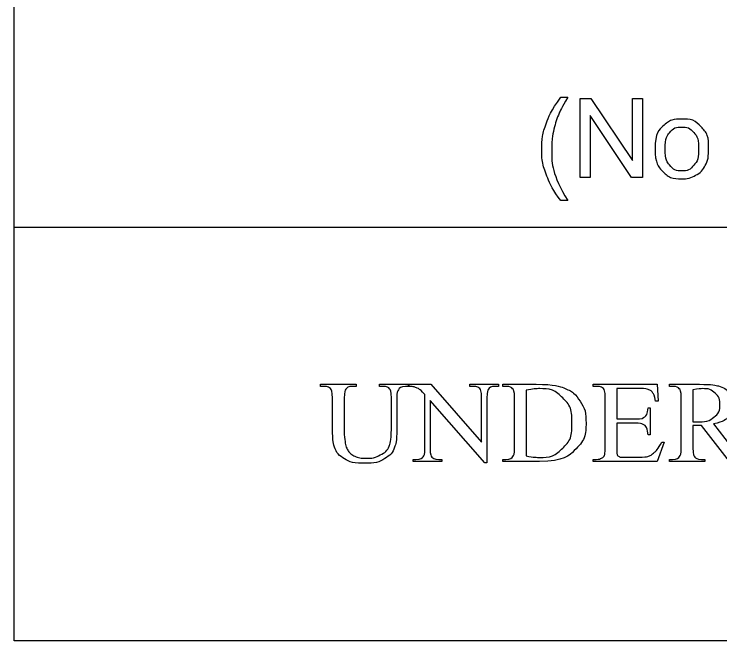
# Model space of a CAD drawing. Extents: x -97 to 34, y -21 to 22.
# Drawn here: x -96.931 to -95.679, y -19.763 to -18.651 of the extents above; entities that cross this region are included whole.
import ezdxf

# ---------------------------------------------------------------- set-up
doc = ezdxf.new("R2010")
doc.units = 0
doc.layers.add('SH_Data', color=7, linetype='Continuous')

msp = doc.modelspace()

# ---------------------------------------------------------------- linework, layer by layer
at = {"layer": 'SH_Data'}
msp.add_line((-96.9313, -19.0289), (-91.7313, -19.0289), dxfattribs=at)
msp.add_lwpolyline([(-96.9313, -16.6633), (-91.7313, -16.6633), (-91.7313, -19.7633), (-96.9313, -19.7633)], close=True, dxfattribs=at)
msp.add_lwpolyline([(-96.9313, -16.6633), (-91.7313, -16.6633), (-91.7313, -19.7633), (-96.9313, -19.7633)], close=True, dxfattribs=at)
for points in [[(-95.961, -18.7986), (-95.9487, -18.7986)], [(-95.9268, -18.9409), (-95.9268, -18.8009), (-95.9078, -18.8009), (-95.8341, -18.9109), (-95.8341, -18.8009), (-95.8164, -18.8009), (-95.8164, -18.9409), (-95.8354, -18.9409), (-95.909, -18.831), (-95.909, -18.9409), (-95.9268, -18.9409)], [(-95.9487, -18.9821), (-95.961, -18.9821)], [(-96.3821, -19.3117), (-96.3876, -19.3117), (-96.3876, -19.308), (-96.3241, -19.308), (-96.3241, -19.3117), (-96.3298, -19.3117)], [(-96.2828, -19.3117), (-96.2828, -19.308), (-96.2311, -19.308), (-96.2311, -19.3117), (-96.2366, -19.3117)], [(-96.2773, -19.3117), (-96.2828, -19.3117)], [(-96.2314, -19.308), (-96.1918, -19.308), (-96.1018, -19.4108), (-96.1018, -19.3317)], [(-96.2314, -19.3117), (-96.2314, -19.308)], [(-96.1175, -19.3117), (-96.1225, -19.3117), (-96.1225, -19.308), (-96.0715, -19.308), (-96.0715, -19.3117), (-96.0767, -19.3117)], [(-96.0588, -19.3117), (-96.0643, -19.3117), (-96.0643, -19.308), (-96.0046, -19.308)], [(-95.8983, -19.3117), (-95.9035, -19.3117), (-95.9035, -19.308), (-95.7901, -19.308), (-95.7886, -19.3381), (-95.7928, -19.3381)], [(-95.763, -19.3117), (-95.7685, -19.3117), (-95.7685, -19.308), (-95.715, -19.308)], [(-96.2025, -19.4212), (-96.2025, -19.326)], [(-96.0225, -19.3186), (-96.0225, -19.4349)], [(-95.8617, -19.3155), (-95.8617, -19.3695), (-95.8294, -19.3695)], [(-95.8213, -19.3155), (-95.8617, -19.3155)], [(-95.7267, -19.3176), (-95.7267, -19.3745)], [(-96.3663, -19.3857), (-96.3663, -19.3323)], [(-96.3455, -19.3323), (-96.3455, -19.3918)], [(-96.2618, -19.3876), (-96.2618, -19.3323)], [(-96.2521, -19.3331), (-96.2521, -19.3885)], [(-96.0923, -19.3317), (-96.0923, -19.4471), (-96.0962, -19.4471), (-96.193, -19.3368), (-96.193, -19.4212)], [(-96.0433, -19.4206), (-96.0433, -19.3323)], [(-95.8824, -19.4206), (-95.8824, -19.3318)], [(-95.7475, -19.4206), (-95.7475, -19.3323)], [(-95.8062, -19.3496), (-95.8023, -19.3496), (-95.8023, -19.3974), (-95.8062, -19.3974)], [(-95.8294, -19.377), (-95.8617, -19.377), (-95.8617, -19.4221)], [(-95.7267, -19.3809), (-95.7267, -19.4206)], [(-95.6224, -19.4449), (-95.6617, -19.4449), (-95.7115, -19.3809)], [(-95.6902, -19.3783), (-95.6598, -19.4174)], [(-95.7818, -19.4106), (-95.7775, -19.4106), (-95.7902, -19.4449), (-95.9035, -19.4449), (-95.9035, -19.4412), (-95.8983, -19.4412)], [(-95.8495, -19.4374), (-95.8246, -19.4374)], [(-96.1774, -19.4412), (-96.1722, -19.4412), (-96.1722, -19.4449), (-96.2233, -19.4449), (-96.2233, -19.4412), (-96.2182, -19.4412)], [(-96.0643, -19.4449), (-96.0643, -19.4412), (-96.0588, -19.4412)], [(-95.9987, -19.4449), (-96.0643, -19.4449)], [(-95.7114, -19.4412), (-95.7057, -19.4412), (-95.7057, -19.4449), (-95.7685, -19.4449), (-95.7685, -19.4412), (-95.763, -19.4412)]]:
    msp.add_lwpolyline(points, dxfattribs=at)
for points in [[(-95.961, -18.9821), (-95.9753, -18.9642), (-95.9851, -18.9401), (-95.9949, -18.916), (-95.9949, -18.8902), (-95.9949, -18.8675), (-95.9876, -18.8467), (-95.979, -18.8225), (-95.961, -18.7986)], [(-95.9487, -18.7986), (-95.9603, -18.8184), (-95.964, -18.8269), (-95.9698, -18.8401), (-95.9731, -18.8544), (-95.9772, -18.8723), (-95.9772, -18.8903), (-95.9772, -18.9363), (-95.9487, -18.9821)], [(-95.7939, -18.8902), (-95.7939, -18.862), (-95.7783, -18.8485), (-95.7652, -18.8372), (-95.7464, -18.8372), (-95.7255, -18.8372), (-95.7122, -18.8509), (-95.6989, -18.8646), (-95.6989, -18.8887), (-95.6989, -18.9083), (-95.7048, -18.9195), (-95.7107, -18.9308), (-95.7219, -18.937), (-95.7331, -18.9432), (-95.7464, -18.9432), (-95.7677, -18.9432), (-95.7808, -18.9295), (-95.7939, -18.9159), (-95.7939, -18.8902)], [(-95.7762, -18.8902), (-95.7762, -18.9097), (-95.7677, -18.9194), (-95.7592, -18.9291), (-95.7464, -18.9291), (-95.7336, -18.9291), (-95.7251, -18.9193), (-95.7167, -18.9096), (-95.7167, -18.8896), (-95.7167, -18.8708), (-95.7252, -18.8611), (-95.7337, -18.8514), (-95.7464, -18.8514), (-95.7592, -18.8514), (-95.7677, -18.861), (-95.7762, -18.8707), (-95.7762, -18.8902)], [(-96.3663, -19.3323), (-96.3663, -19.3196), (-96.37, -19.3156), (-96.3737, -19.3117), (-96.3821, -19.3117)], [(-96.3298, -19.3117), (-96.3389, -19.3117), (-96.3428, -19.3171), (-96.3455, -19.3207), (-96.3455, -19.3323)], [(-96.2618, -19.3323), (-96.2618, -19.3194), (-96.2648, -19.3161), (-96.269, -19.3117), (-96.2773, -19.3117)], [(-96.2366, -19.3117), (-96.2452, -19.3117), (-96.2498, -19.3185), (-96.2521, -19.3216), (-96.2521, -19.3331)], [(-96.2025, -19.326), (-96.2089, -19.319), (-96.2122, -19.3168), (-96.2155, -19.3145), (-96.2219, -19.3126), (-96.225, -19.3117), (-96.2314, -19.3117)], [(-96.1018, -19.3317), (-96.1018, -19.3191), (-96.1048, -19.3159), (-96.1088, -19.3117), (-96.1175, -19.3117)], [(-96.0767, -19.3117), (-96.086, -19.3117), (-96.0899, -19.3169), (-96.0923, -19.3202), (-96.0923, -19.3317)], [(-96.0433, -19.3323), (-96.0433, -19.3194), (-96.0463, -19.3161), (-96.0505, -19.3117), (-96.0588, -19.3117)], [(-96.0046, -19.308), (-95.9716, -19.308), (-95.9545, -19.315), (-95.9373, -19.3219), (-95.9269, -19.3382), (-95.9164, -19.3544), (-95.9164, -19.3757), (-95.9164, -19.4043), (-95.935, -19.4235), (-95.9559, -19.4449), (-95.9987, -19.4449)], [(-95.8824, -19.3318), (-95.8824, -19.3188), (-95.8853, -19.3157), (-95.8892, -19.3117), (-95.8983, -19.3117)], [(-95.7475, -19.3323), (-95.7475, -19.3193), (-95.7505, -19.3161), (-95.7547, -19.3117), (-95.763, -19.3117)], [(-95.715, -19.308), (-95.6917, -19.308), (-95.6806, -19.3112), (-95.6695, -19.3144), (-95.6617, -19.3229), (-95.654, -19.3314), (-95.654, -19.3432), (-95.654, -19.3559), (-95.6628, -19.3652), (-95.6717, -19.3744), (-95.6902, -19.3783)], [(-96.0225, -19.4349), (-96.0088, -19.4377), (-95.9995, -19.4377), (-95.9744, -19.4377), (-95.9578, -19.4213), (-95.9413, -19.4049), (-95.9413, -19.3767), (-95.9413, -19.3484), (-95.9578, -19.3321), (-95.9744, -19.3157), (-96.0004, -19.3157), (-96.0101, -19.3157), (-96.0225, -19.3186)], [(-95.7928, -19.3381), (-95.795, -19.3272), (-95.7978, -19.3232), (-95.8006, -19.3191), (-95.806, -19.317), (-95.8103, -19.3155), (-95.8213, -19.3155)], [(-95.7267, -19.3745), (-95.7247, -19.3745), (-95.7232, -19.3746), (-95.7217, -19.3746), (-95.7207, -19.3746), (-95.7, -19.3746), (-95.6894, -19.3662), (-95.6788, -19.3577), (-95.6788, -19.3446), (-95.6788, -19.3318), (-95.6874, -19.3237), (-95.6959, -19.3157), (-95.7099, -19.3157), (-95.7161, -19.3157), (-95.7267, -19.3176)], [(-95.8294, -19.3695), (-95.8168, -19.3695), (-95.8125, -19.366), (-95.8069, -19.3613), (-95.8062, -19.3496)], [(-96.2521, -19.3885), (-96.2521, -19.4091), (-96.2565, -19.4204), (-96.2609, -19.4318), (-96.2737, -19.4399), (-96.2865, -19.448), (-96.3086, -19.448), (-96.3327, -19.448), (-96.3451, -19.4403), (-96.3576, -19.4325), (-96.3628, -19.4194), (-96.3663, -19.4104), (-96.3663, -19.3857)], [(-96.3455, -19.3918), (-96.3455, -19.3998), (-96.3439, -19.4101), (-96.3423, -19.4203), (-96.3382, -19.4261), (-96.3341, -19.4318), (-96.3264, -19.4356), (-96.3186, -19.4393), (-96.3073, -19.4393), (-96.2929, -19.4393), (-96.2815, -19.4334), (-96.2702, -19.4276), (-96.266, -19.4185), (-96.2618, -19.4094), (-96.2618, -19.3876)], [(-95.8062, -19.3974), (-95.8077, -19.3874), (-95.8093, -19.3846), (-95.8112, -19.381), (-95.8157, -19.379), (-95.8201, -19.377), (-95.8294, -19.377)], [(-95.7115, -19.3809), (-95.717, -19.3811), (-95.7204, -19.3811), (-95.7218, -19.3811), (-95.7234, -19.3811), (-95.725, -19.381), (-95.7267, -19.3809)], [(-95.8246, -19.4374), (-95.8121, -19.4374), (-95.8065, -19.4358), (-95.8008, -19.4342), (-95.7956, -19.4294), (-95.7889, -19.4232), (-95.7818, -19.4106)], [(-96.2182, -19.4412), (-96.2088, -19.4412), (-96.2049, -19.4359), (-96.2025, -19.4327), (-96.2025, -19.4212)], [(-96.193, -19.4212), (-96.193, -19.4338), (-96.1901, -19.4369), (-96.186, -19.4412), (-96.1774, -19.4412)], [(-96.0588, -19.4412), (-96.0496, -19.4412), (-96.0457, -19.4356), (-96.0433, -19.4323), (-96.0433, -19.4206)], [(-95.8983, -19.4412), (-95.8931, -19.4412), (-95.8884, -19.4389), (-95.8849, -19.4372), (-95.8837, -19.434), (-95.8824, -19.4307), (-95.8824, -19.4206)], [(-95.8617, -19.4221), (-95.8617, -19.4311), (-95.8608, -19.4331), (-95.8599, -19.4351), (-95.8578, -19.4362), (-95.8556, -19.4374), (-95.8495, -19.4374)], [(-95.763, -19.4412), (-95.7538, -19.4412), (-95.7498, -19.4355), (-95.7475, -19.4324), (-95.7475, -19.4206)], [(-95.7267, -19.4206), (-95.7267, -19.4336), (-95.7237, -19.4367), (-95.7196, -19.4412), (-95.7114, -19.4412)]]:
    msp.add_open_spline(points, degree=3, dxfattribs=at)

doc.saveas('drawing.dxf')
